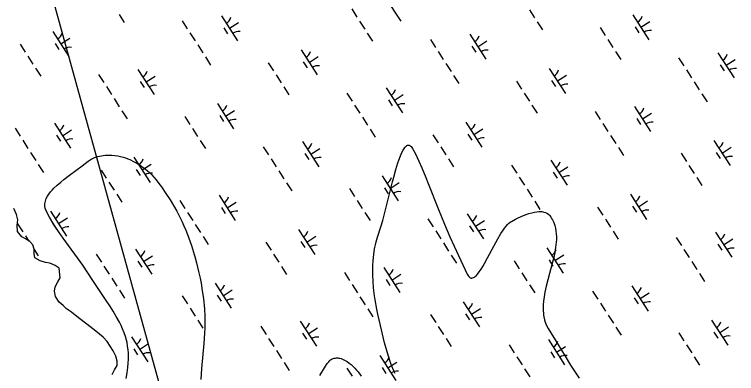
# Model space of a CAD drawing. Extents: x 3937982 to 3958556, y 219448 to 241894.
# Drawn here: x 3948816 to 3950025, y 236886 to 237488 of the extents above; entities that cross this region are included whole.
import ezdxf

# ---------------------------------------------------------------- set-up
doc = ezdxf.new("R2010")
doc.units = 0
for name, color, linetype in [('V-SITE-VEGE', 7, 'Continuous'), ('V-UTIL-LINE', 7, 'Continuous'), ('V-WETL-SWMP', 7, 'Continuous')]:
    doc.layers.add(name, color=color, linetype=linetype)

msp = doc.modelspace()

# ---------------------------------------------------------------- linework, layer by layer
at = {"layer": 'V-SITE-VEGE'}
for points in [[(3949453.154, 236885.583), (3949450.989, 236890.336), (3949447.237, 236899.417), (3949444.249, 236907.517), (3949441.835, 236914.699), (3949437.997, 236927.433), (3949435.383, 236937.077), (3949431.775, 236951.594), (3949428.398, 236966.069), (3949424.199, 236985.189), (3949422.516, 236993.619), (3949419.796, 237009.003), (3949418.739, 237016.011), (3949417.117, 237029.19), (3949416.138, 237040.753), (3949415.667, 237050.887), (3949415.585, 237059.761), (3949415.784, 237067.529), (3949416.185, 237074.322), (3949416.716, 237080.267), (3949417.326, 237085.465), (3949418.735, 237094.552), (3949420.093, 237101.36), (3949421.291, 237106.457), (3949423.382, 237114.092), (3949429.117, 237131.82), (3949432.211, 237142.541), (3949437.943, 237164.397), (3949448.628, 237206.967), (3949450.657, 237214.672), (3949454.366, 237227.979), (3949457.647, 237238.68), (3949459.142, 237243.149), (3949461.866, 237250.542), (3949464.273, 237256.17), (3949466.394, 237260.36), (3949467.361, 237262.007), (3949469.118, 237264.567), (3949469.917, 237265.534), (3949471.418, 237267.006), (3949472.733, 237267.92), (3949473.886, 237268.411), (3949474.898, 237268.6), (3949475.782, 237268.575), (3949476.558, 237268.401), (3949477.918, 237267.75), (3949478.94, 237266.961), (3949479.708, 237266.197), (3949480.861, 237264.766), (3949482.014, 237262.984), (3949486.921, 237254.055), (3949489.956, 237247.995), (3949492.801, 237241.982), (3949497.972, 237230.351), (3949504.721, 237214.092), (3949508.573, 237204.413), (3949525.467, 237160.977), (3949530.544, 237148.282), (3949535.631, 237136.073), (3949544.82, 237114.918), (3949551.915, 237099.031), (3949562.814, 237075.395), (3949573.927, 237052.267), (3949574.715, 237050.784), (3949576.312, 237048.464), (3949577.117, 237047.598), (3949577.928, 237046.908), (3949578.741, 237046.385), (3949579.556, 237046.019), (3949580.374, 237045.793), (3949581.191, 237045.703), (3949582.837, 237045.89), (3949584.478, 237046.506), (3949586.11, 237047.489), (3949587.728, 237048.779), (3949589.33, 237050.336), (3949590.913, 237052.101), (3949594.007, 237056.126), (3949597.001, 237060.594)], [(3948968.405, 237010.007), (3948949.405, 237038.077), (3948938.821, 237054.42), (3948929.992, 237067.4), (3948897.503, 237112.577), (3948889.7, 237123.837), (3948884.105, 237132.281), (3948880.095, 237138.615), (3948874.43, 237148.116), (3948869.267, 237157.625), (3948868.061, 237160.338), (3948867.248, 237162.966), (3948866.779, 237165.501), (3948866.609, 237167.953), (3948866.705, 237170.318), (3948867.029, 237172.606), (3948867.549, 237174.815), (3948868.239, 237176.952), (3948869.075, 237179.012), (3948871.098, 237182.926), (3948873.508, 237186.637), (3948876.157, 237190.098), (3948878.946, 237193.323), (3948881.805, 237196.328), (3948887.511, 237201.745), (3948893.157, 237206.609), (3948898.375, 237210.821), (3948907.886, 237218.092), (3948929.185, 237233.931), (3948938.946, 237241.539), (3948942.248, 237243.692), (3948945.541, 237245.531), (3948948.807, 237247.081), (3948952.043, 237248.376), (3948955.238, 237249.436), (3948958.378, 237250.286), (3948961.464, 237250.95), (3948964.489, 237251.443), (3948967.448, 237251.781), (3948973.252, 237252.064), (3948978.751, 237251.896), (3948983.943, 237251.374), (3948988.819, 237250.575), (3948993.39, 237249.561), (3948997.662, 237248.396), (3949001.644, 237247.112), (3949005.351, 237245.748), (3949008.793, 237244.335), (3949015.158, 237241.347), (3949020.596, 237238.387), (3949025.233, 237235.553), (3949029.183, 237232.895), (3949032.55, 237230.433), (3949038.213, 237225.858), (3949042.249, 237222.21), (3949045.147, 237219.364), (3949049.266, 237214.926), (3949053.091, 237210.303), (3949057.609, 237204.389), (3949061.83, 237198.648), (3949069.457, 237187.667), (3949076.228, 237177.152), (3949082.151, 237167.252), (3949087.34, 237157.932), (3949091.903, 237149.154), (3949095.925, 237140.89), (3949099.475, 237133.11), (3949102.618, 237125.786), (3949105.406, 237118.893), (3949107.886, 237112.405), (3949112.199, 237100.17), (3949115.631, 237089.385), (3949118.388, 237079.889), (3949120.62, 237071.529), (3949124.149, 237056.781), (3949126.5, 237045.617), (3949128.112, 237037.186), (3949130.299, 237024.437), (3949132.238, 237011.563), (3949133.006, 237005.466), (3949133.592, 236999.554), (3949134.016, 236993.817), (3949134.481, 236982.686), (3949134.536, 236972.233), (3949134.305, 236962.419), (3949133.881, 236953.212), (3949132.685, 236935.924), (3949129.009, 236894.293), (3949127.706, 236875.685)], [(3949624.778, 237111.45), (3949630.23, 237120.597), (3949634.412, 237126.89), (3949636.118, 237129.235), (3949639.1, 237132.983), (3949641.332, 237135.455), (3949642.999, 237137.104), (3949645.49, 237139.217), (3949647.97, 237140.864), (3949654.306, 237144.306), (3949657.657, 237146.004), (3949664.307, 237149.123), (3949670.795, 237151.808), (3949676.664, 237153.889), (3949681.846, 237155.394), (3949686.335, 237156.406), (3949690.189, 237157.004), (3949693.468, 237157.276), (3949696.245, 237157.303), (3949698.592, 237157.147), (3949700.571, 237156.867), (3949702.238, 237156.504), (3949704.994, 237155.589), (3949706.915, 237154.653), (3949708.267, 237153.803), (3949710.133, 237152.279), (3949711.796, 237150.438), (3949713.485, 237148.132), (3949714.999, 237145.81), (3949716.344, 237143.471), (3949717.534, 237141.122), (3949718.579, 237138.765), (3949720.287, 237134.005), (3949721.524, 237129.245), (3949722.353, 237124.504), (3949722.841, 237119.8), (3949723.033, 237115.145), (3949722.982, 237110.549), (3949722.724, 237106.021), (3949722.298, 237101.573), (3949721.735, 237097.206), (3949720.27, 237088.611), (3949718.534, 237080.417), (3949716.664, 237072.641), (3949708.8, 237043.074), (3949706.035, 237032), (3949703.946, 237022.397), (3949702.477, 237014.101), (3949701.544, 237006.945), (3949701.042, 237000.781), (3949700.88, 236995.47), (3949700.972, 236990.897), (3949701.247, 236986.954), (3949701.644, 236983.557), (3949702.119, 236980.62), (3949703.254, 236975.582), (3949704.374, 236971.885), (3949705.371, 236969.166), (3949707.139, 236965.168), (3949709.242, 236961.279), (3949725.218, 236934.759), (3949737.5, 236914.881), (3949746.864, 236900.017), (3949761.126, 236877.853)], [(3949597.001, 237060.594), (3949599.926, 237065.385), (3949602.726, 237070.269), (3949607.938, 237079.878), (3949621.475, 237105.515), (3949624.778, 237111.45)], [(3949002.911, 236877.12), (3949004.519, 236887.01), (3949005.598, 236895.632), (3949006.239, 236903.142), (3949006.536, 236909.679), (3949006.573, 236915.371), (3949006.42, 236920.323), (3949006.133, 236924.634), (3949005.265, 236932.121), (3949004.288, 236937.692), (3949003.358, 236941.837), (3949001.627, 236947.999), (3948999.477, 236954.096), (3948996.86, 236960.425), (3948994.205, 236966.257), (3948991.559, 236971.642), (3948986.235, 236981.552), (3948981.248, 236990.047), (3948976.689, 236997.369), (3948968.405, 237010.007)], [(3949326.913, 236882.431), (3949336.424, 236897.971), (3949339.433, 236902.333), (3949341.886, 236905.432), (3949343.727, 236907.408), (3949345.11, 236908.657), (3949346.146, 236909.452), (3949347.698, 236910.39), (3949349.253, 236910.996), (3949351.248, 236911.459), (3949353.212, 236911.74), (3949355.145, 236911.846), (3949357.045, 236911.797), (3949358.919, 236911.594), (3949360.763, 236911.254), (3949362.577, 236910.783), (3949366.151, 236909.481), (3949369.612, 236907.756), (3949372.964, 236905.673), (3949376.213, 236903.288), (3949379.36, 236900.644), (3949382.408, 236897.789), (3949385.361, 236894.76), (3949388.222, 236891.591), (3949390.993, 236888.313), (3949396.279, 236881.53)]]:
    msp.add_lwpolyline(points, dxfattribs=at)
at = {"layer": 'V-UTIL-LINE'}
msp.add_lwpolyline([(3948094.548, 238926.698), (3947981.77, 238738.296), (3948844.302, 237642.921), (3949260.796, 236134.673), (3945931.135, 235655.081), (3945509.058, 234777.685), (3943601.185, 231807.758)], dxfattribs=at)
at = {"layer": 'V-WETL-SWMP'}
for p, q in [((3949435.378, 237518.259), (3949462.44, 237476.216)), ((3948990.929, 237487.46), (3948999.589, 237474.006)), ((3949162.381, 237485.528), (3949189.443, 237443.485)), ((3949380.512, 237496.862), (3949389.172, 237483.408)), ((3949677.926, 237495.642), (3949686.586, 237482.188)), ((3949850.94, 237487.3), (3949878.002, 237445.257)), ((3949096.516, 237476.933), (3949105.176, 237463.48)), ((3949175.912, 237464.507), (3949191.048, 237474.249)), ((3949393.501, 237476.681), (3949402.161, 237463.228)), ((3949690.915, 237475.461), (3949699.575, 237462.008)), ((3949864.471, 237466.278), (3949879.607, 237476.021)), ((3949166.177, 237465.376), (3949172.672, 237455.286)), ((3949796.074, 237465.903), (3949804.734, 237452.449)), ((3949854.736, 237467.148), (3949861.231, 237457.057)), ((3948879.948, 237459.189), (3948907.01, 237417.146)), ((3949109.506, 237456.753), (3949118.166, 237443.299)), ((3949406.491, 237456.501), (3949415.151, 237443.047)), ((3949577.944, 237454.569), (3949605.006, 237412.526)), ((3948825.082, 237437.792), (3948833.742, 237424.338)), ((3948883.744, 237439.037), (3948890.239, 237428.946)), ((3948893.479, 237438.167), (3948908.615, 237447.91)), ((3949512.079, 237445.974), (3949520.738, 237432.52)), ((3949591.475, 237433.548), (3949606.61, 237443.29)), ((3949809.064, 237445.722), (3949817.724, 237432.268)), ((3949122.496, 237436.572), (3949131.156, 237423.118)), ((3949295.51, 237428.23), (3949322.573, 237386.187)), ((3949525.068, 237425.793), (3949533.728, 237412.34)), ((3949581.739, 237434.417), (3949588.234, 237424.326)), ((3949822.054, 237425.541), (3949830.714, 237412.088)), ((3948838.072, 237417.611), (3948846.732, 237404.157)), ((3949135.486, 237416.391), (3949144.146, 237402.937)), ((3949309.042, 237407.208), (3949324.177, 237416.951)), ((3949927.641, 237415.015), (3949936.301, 237401.561)), ((3949993.506, 237423.61), (3950020.568, 237381.567)), ((3949240.644, 237406.833), (3949249.304, 237393.379)), ((3949299.306, 237408.077), (3949305.801, 237397.987)), ((3949538.058, 237405.613), (3949546.718, 237392.159)), ((3949997.302, 237403.457), (3950003.797, 237393.367)), ((3950007.037, 237402.588), (3950022.173, 237412.331)), ((3948851.062, 237397.43), (3948859.722, 237383.977)), ((3949022.514, 237395.499), (3949049.576, 237353.456)), ((3949711.073, 237397.271), (3949738.135, 237355.227)), ((3949940.631, 237394.834), (3949949.291, 237381.38)), ((3948956.649, 237386.904), (3948965.309, 237373.45)), ((3949036.045, 237374.477), (3949051.181, 237384.22)), ((3949253.634, 237386.652), (3949262.294, 237373.198)), ((3949551.048, 237385.432), (3949559.708, 237371.978)), ((3949714.869, 237377.118), (3949721.364, 237367.028)), ((3949724.604, 237376.249), (3949739.739, 237385.991)), ((3948969.639, 237366.723), (3948978.299, 237353.269)), ((3949026.31, 237375.346), (3949032.805, 237365.256)), ((3949266.624, 237366.471), (3949275.284, 237353.017)), ((3949438.076, 237364.54), (3949465.139, 237322.496)), ((3949656.207, 237375.873), (3949664.867, 237362.42)), ((3949953.621, 237374.653), (3949962.281, 237361.2)), ((3949372.211, 237355.945), (3949380.871, 237342.491)), ((3949451.607, 237343.518), (3949466.743, 237353.26)), ((3949669.197, 237355.693), (3949677.857, 237342.239)), ((3949966.611, 237354.473), (3949975.271, 237341.019)), ((3948982.629, 237346.542), (3948991.289, 237333.089)), ((3949441.872, 237344.387), (3949448.367, 237334.297)), ((3949155.643, 237338.2), (3949182.705, 237296.157)), ((3949385.201, 237335.764), (3949393.861, 237322.31)), ((3949682.186, 237335.512), (3949690.846, 237322.058)), ((3949853.639, 237333.58), (3949880.701, 237291.537)), ((3948995.619, 237326.362), (3949004.279, 237312.908)), ((3949100.777, 237316.803), (3949109.437, 237303.349)), ((3949159.439, 237318.048), (3949165.934, 237307.958)), ((3949169.174, 237317.179), (3949184.31, 237326.921)), ((3949787.774, 237324.985), (3949796.434, 237311.532)), ((3949867.17, 237312.559), (3949882.305, 237322.301)), ((3948882.647, 237305.469), (3948909.709, 237263.426)), ((3949398.191, 237315.583), (3949406.851, 237302.129)), ((3949571.205, 237307.241), (3949598.268, 237265.198)), ((3949800.764, 237304.805), (3949809.423, 237291.351)), ((3949857.435, 237313.428), (3949863.93, 237303.338)), ((3948816.782, 237296.874), (3948825.442, 237283.421)), ((3948896.178, 237284.448), (3948911.313, 237294.19)), ((3949113.767, 237296.622), (3949122.427, 237283.169)), ((3949411.181, 237295.402), (3949419.841, 237281.949)), ((3949584.737, 237286.219), (3949599.872, 237295.962)), ((3948886.443, 237285.317), (3948892.938, 237275.227)), ((3949516.339, 237285.844), (3949524.999, 237272.39)), ((3949575.001, 237287.089), (3949581.496, 237276.998)), ((3949813.753, 237284.624), (3949822.413, 237271.17)), ((3948829.772, 237276.694), (3948838.431, 237263.24)), ((3949126.757, 237276.442), (3949135.417, 237262.988)), ((3949298.209, 237274.51), (3949325.271, 237232.467)), ((3949986.768, 237276.282), (3950013.83, 237234.239)), ((3948842.761, 237256.513), (3948851.421, 237243.059)), ((3949232.344, 237265.915), (3949241.004, 237252.461)), ((3949311.74, 237253.489), (3949326.876, 237263.231)), ((3949529.329, 237265.663), (3949537.989, 237252.209)), ((3949826.743, 237264.443), (3949835.403, 237250.989)), ((3949990.564, 237256.129), (3949997.059, 237246.039)), ((3950000.299, 237255.26), (3950015.435, 237265.003)), ((3949015.776, 237248.171), (3949042.838, 237206.128)), ((3949245.334, 237245.734), (3949253.994, 237232.281)), ((3949302.005, 237254.358), (3949308.5, 237244.267)), ((3949542.319, 237245.482), (3949550.979, 237232.029)), ((3949931.902, 237254.885), (3949940.562, 237241.431)), ((3948855.751, 237236.332), (3948864.411, 237222.878)), ((3949029.307, 237227.149), (3949044.443, 237236.892)), ((3949647.906, 237234.956), (3949656.566, 237221.502)), ((3949713.771, 237243.551), (3949740.834, 237201.508)), ((3949727.303, 237222.529), (3949742.438, 237232.272)), ((3949944.892, 237234.704), (3949953.552, 237221.25)), ((3948960.91, 237226.774), (3948969.57, 237213.32)), ((3949019.572, 237228.018), (3949026.067, 237217.928)), ((3949258.324, 237225.554), (3949266.984, 237212.1)), ((3949717.567, 237223.398), (3949724.062, 237213.308)), ((3949431.338, 237217.212), (3949458.401, 237175.168)), ((3949660.896, 237214.775), (3949669.556, 237201.321)), ((3949957.882, 237214.523), (3949966.542, 237201.069)), ((3948973.9, 237206.593), (3948982.56, 237193.139)), ((3949271.314, 237205.373), (3949279.974, 237191.919)), ((3949376.472, 237195.814), (3949385.132, 237182.361)), ((3949435.134, 237197.059), (3949441.629, 237186.969)), ((3949444.869, 237196.19), (3949460.005, 237205.932)), ((3948986.89, 237186.412), (3948995.55, 237172.958)), ((3949158.342, 237184.481), (3949185.404, 237142.437)), ((3949673.886, 237194.594), (3949682.546, 237181.141)), ((3949846.901, 237186.252), (3949873.963, 237144.209)), ((3949092.477, 237175.886), (3949101.137, 237162.432)), ((3949171.873, 237163.459), (3949187.008, 237173.201)), ((3949389.462, 237175.634), (3949398.122, 237162.18)), ((3949686.876, 237174.414), (3949695.536, 237160.96)), ((3949860.432, 237165.231), (3949875.567, 237174.973)), ((3948819.249, 237152.263), (3948814.73, 237162.518)), ((3949162.138, 237164.328), (3949168.633, 237154.238)), ((3949792.035, 237164.855), (3949800.694, 237151.401)), ((3949850.697, 237166.1), (3949857.192, 237156.01)), ((3948821.303, 237143.209), (3948819.249, 237152.263)), ((3948875.909, 237158.141), (3948902.971, 237116.098)), ((3949105.467, 237155.705), (3949114.127, 237142.251)), ((3949402.452, 237155.453), (3949411.112, 237141.999)), ((3949573.904, 237153.521), (3949600.966, 237111.478)), ((3948820.412, 237134.37), (3948821.303, 237143.209)), ((3948821.043, 237136.744), (3948829.702, 237123.29)), ((3948879.705, 237137.989), (3948886.2, 237127.899)), ((3948889.44, 237137.12), (3948904.575, 237146.862)), ((3949118.457, 237135.524), (3949127.116, 237122.07)), ((3949508.039, 237144.926), (3949516.699, 237131.473)), ((3949587.435, 237132.5), (3949602.571, 237142.242)), ((3949805.024, 237144.674), (3949813.684, 237131.221)), ((3948820.767, 237123.582), (3948820.412, 237134.37)), ((3948827.968, 237114.826), (3948820.767, 237123.582)), ((3949291.471, 237127.182), (3949318.533, 237085.139)), ((3949521.029, 237124.746), (3949529.689, 237111.292)), ((3949577.7, 237133.369), (3949584.195, 237123.279)), ((3949818.014, 237124.494), (3949826.674, 237111.04)), ((3948834.134, 237111.455), (3948827.968, 237114.826)), ((3948834.032, 237116.563), (3948839.557, 237107.98)), ((3948841.293, 237106.868), (3948834.134, 237111.455)), ((3949131.446, 237115.343), (3949140.106, 237101.89)), ((3949305.002, 237106.16), (3949320.138, 237115.903)), ((3949923.601, 237113.967), (3949932.261, 237100.513)), ((3949989.466, 237122.562), (3950016.529, 237080.519)), ((3950002.998, 237101.541), (3950018.133, 237111.283)), ((3948846.746, 237101.282), (3948841.293, 237106.868)), ((3948848.783, 237093.945), (3948846.746, 237101.282)), ((3949236.605, 237105.785), (3949245.265, 237092.331)), ((3949295.267, 237107.03), (3949301.762, 237096.939)), ((3949534.019, 237104.565), (3949542.679, 237091.111)), ((3949993.262, 237102.41), (3949999.757, 237092.319)), ((3948848.61, 237086.83), (3948848.783, 237093.945)), ((3948850.154, 237079.733), (3948848.61, 237086.83)), ((3948848.776, 237093.658), (3948855.682, 237082.929)), ((3949018.474, 237094.451), (3949045.537, 237052.408)), ((3949707.033, 237096.223), (3949734.096, 237054.18)), ((3949936.591, 237093.786), (3949945.251, 237080.333)), ((3948858.544, 237074.668), (3948850.154, 237079.733)), ((3948867.645, 237072.063), (3948858.544, 237074.668)), ((3948952.609, 237085.856), (3948961.269, 237072.402)), ((3949032.006, 237073.43), (3949047.141, 237083.172)), ((3949249.595, 237085.604), (3949258.255, 237072.15)), ((3949547.009, 237084.384), (3949555.669, 237070.93)), ((3949652.167, 237074.826), (3949660.827, 237061.372)), ((3949710.829, 237076.07), (3949717.324, 237065.98)), ((3949720.564, 237075.201), (3949735.7, 237084.944)), ((3948874.772, 237070.664), (3948867.645, 237072.063)), ((3948883.888, 237066.587), (3948874.772, 237070.664)), ((3948890.555, 237062.24), (3948883.888, 237066.587)), ((3948965.599, 237065.675), (3948974.259, 237052.222)), ((3949022.27, 237074.299), (3949028.765, 237064.208)), ((3949262.585, 237065.423), (3949271.245, 237051.97)), ((3949434.037, 237063.492), (3949461.099, 237021.449)), ((3949949.581, 237073.606), (3949958.241, 237060.152)), ((3948892.188, 237046.314), (3948890.555, 237062.24)), ((3949368.172, 237054.897), (3949376.832, 237041.443)), ((3949447.568, 237042.47), (3949462.704, 237052.213)), ((3949665.157, 237054.645), (3949673.817, 237041.191)), ((3949962.571, 237053.425), (3949971.231, 237039.971)), ((3948884.005, 237031.025), (3948888.577, 237039.655)), ((3948888.577, 237039.655), (3948892.188, 237046.314)), ((3948978.589, 237045.495), (3948987.249, 237032.041)), ((3949437.833, 237043.339), (3949444.328, 237033.249)), ((3948882.851, 237023.9), (3948884.005, 237031.025)), ((3949151.604, 237037.153), (3949178.666, 236995.109)), ((3949381.162, 237034.716), (3949389.822, 237021.262)), ((3949678.147, 237034.464), (3949686.807, 237021.01)), ((3949849.599, 237032.533), (3949876.662, 236990.489)), ((3948884.662, 237014.599), (3948882.851, 237023.9)), ((3948890.64, 237005.585), (3948884.662, 237014.599)), ((3948991.579, 237025.314), (3949000.239, 237011.86)), ((3949096.738, 237015.755), (3949105.398, 237002.302)), ((3949155.4, 237017), (3949161.895, 237006.91)), ((3949165.135, 237016.131), (3949180.27, 237025.873)), ((3949394.152, 237014.535), (3949402.812, 237001.082)), ((3949783.734, 237023.938), (3949792.394, 237010.484)), ((3949863.13, 237011.511), (3949878.266, 237021.253)), ((3948897.324, 236999.521), (3948890.64, 237005.585)), ((3949567.166, 237006.193), (3949594.228, 236964.15)), ((3949796.724, 237003.757), (3949805.384, 236990.303)), ((3949853.395, 237012.38), (3949859.89, 237002.29)), ((3948903.017, 236994.428), (3948897.324, 236999.521)), ((3948911.172, 236988.38), (3948903.017, 236994.428)), ((3948905.923, 236992.273), (3948907.274, 236993.142)), ((3949109.728, 236995.575), (3949118.387, 236982.121)), ((3949407.142, 236994.355), (3949415.801, 236980.901)), ((3949580.697, 236985.172), (3949595.833, 236994.914)), ((3948923.041, 236978.935), (3948911.172, 236988.38)), ((3948936.881, 236968.529), (3948923.041, 236978.935)), ((3949512.3, 236984.796), (3949520.96, 236971.342)), ((3949570.962, 236986.041), (3949577.457, 236975.951)), ((3949809.714, 236983.576), (3949818.374, 236970.122)), ((3948951.961, 236956.91), (3948936.881, 236968.529)), ((3949122.717, 236975.394), (3949131.377, 236961.94)), ((3949294.17, 236973.462), (3949321.232, 236931.419)), ((3949982.728, 236975.234), (3950009.791, 236933.191)), ((3948964.085, 236946.487), (3948951.961, 236956.91)), ((3949228.305, 236964.867), (3949236.964, 236951.414)), ((3949307.701, 236952.441), (3949322.836, 236962.183)), ((3949525.29, 236964.615), (3949533.95, 236951.162)), ((3949822.704, 236963.395), (3949831.364, 236949.942)), ((3949927.862, 236953.837), (3949936.522, 236940.383)), ((3949986.524, 236955.082), (3949993.019, 236944.991)), ((3949996.26, 236954.212), (3950011.395, 236963.955)), ((3948971.026, 236939.2), (3948964.085, 236946.487)), ((3949011.736, 236947.123), (3949038.799, 236905.08)), ((3949241.294, 236944.687), (3949249.954, 236931.233)), ((3949297.966, 236953.31), (3949304.461, 236943.22)), ((3949538.28, 236944.435), (3949546.94, 236930.981)), ((3949709.732, 236942.503), (3949736.794, 236900.46)), ((3948981.238, 236923.852), (3948971.026, 236939.2)), ((3949025.268, 236926.101), (3949040.403, 236935.844)), ((3949643.867, 236933.908), (3949652.527, 236920.454)), ((3949723.263, 236921.482), (3949738.399, 236931.224)), ((3949940.852, 236933.656), (3949949.512, 236920.202)), ((3948985.254, 236914.818), (3948981.238, 236923.852)), ((3949015.532, 236926.971), (3949022.027, 236916.88)), ((3949254.284, 236924.506), (3949262.944, 236911.052)), ((3949713.528, 236922.351), (3949720.023, 236912.26)), ((3948987.794, 236906.259), (3948985.254, 236914.818)), ((3948987.621, 236899.145), (3948987.794, 236906.259)), ((3949427.299, 236916.164), (3949454.361, 236874.121)), ((3949656.857, 236913.727), (3949665.517, 236900.274)), ((3949953.842, 236913.475), (3949962.502, 236900.022)), ((3948983.034, 236891.986), (3948987.621, 236899.145)), ((3949267.274, 236904.325), (3949275.934, 236890.871)), ((3949372.433, 236894.767), (3949381.093, 236881.313)), ((3949431.095, 236896.011), (3949437.59, 236885.921)), ((3949440.83, 236895.142), (3949455.966, 236904.885)), ((3949669.847, 236893.547), (3949678.507, 236880.093)), ((3948979.437, 236883.855), (3948983.034, 236891.986))]:
    msp.add_line(p, q, dxfattribs=at)
for centre, start, end in [((3949161.162, 237487.861), 301.99668, 343.540338), ((3949849.721, 237489.633), 301.99668, 343.540338), ((3948878.729, 237461.522), 301.99668, 343.540338), ((3949191.062, 237441.409), 81.996677, 123.540335), ((3949576.724, 237456.902), 301.99668, 343.540338), ((3949879.621, 237443.181), 81.996677, 123.540335), ((3948908.629, 237415.07), 81.996677, 123.540335), ((3949294.291, 237430.563), 301.99668, 343.540338), ((3949606.624, 237410.45), 81.996677, 123.540335), ((3949992.287, 237425.943), 301.99668, 343.540338), ((3949324.191, 237384.111), 81.996677, 123.540335), ((3949021.295, 237397.832), 301.99668, 343.540338), ((3949709.854, 237399.603), 301.99668, 343.540338), ((3950022.187, 237379.491), 81.996677, 123.540335), ((3949051.195, 237351.38), 81.996677, 123.540335), ((3949739.754, 237353.152), 81.996677, 123.540335), ((3949436.857, 237366.872), 301.99668, 343.540338), ((3949154.424, 237340.533), 301.99668, 343.540338), ((3949466.757, 237320.421), 81.996677, 123.540335), ((3949852.419, 237335.913), 301.99668, 343.540338), ((3949184.324, 237294.081), 81.996677, 123.540335), ((3949569.986, 237309.574), 301.99668, 343.540338), ((3949882.319, 237289.461), 81.996677, 123.540335), ((3948881.427, 237307.802), 301.99668, 343.540338), ((3949599.886, 237263.122), 81.996677, 123.540335), ((3948911.327, 237261.35), 81.996677, 123.540335), ((3949296.99, 237276.843), 301.99668, 343.540338), ((3949985.549, 237278.615), 301.99668, 343.540338), ((3949014.557, 237250.504), 301.99668, 343.540338), ((3949326.89, 237230.391), 81.996677, 123.540335), ((3950015.449, 237232.163), 81.996677, 123.540335), ((3949712.552, 237245.884), 301.99668, 343.540338), ((3949044.457, 237204.052), 81.996677, 123.540335), ((3949430.119, 237219.544), 301.99668, 343.540338), ((3949742.452, 237199.432), 81.996677, 123.540335), ((3949460.019, 237173.093), 81.996677, 123.540335), ((3949845.681, 237188.585), 301.99668, 343.540338), ((3949157.122, 237186.813), 301.99668, 343.540338), ((3949875.581, 237142.133), 81.996677, 123.540335), ((3948874.689, 237160.474), 301.99668, 343.540338), ((3949187.022, 237140.362), 81.996677, 123.540335), ((3949572.685, 237155.854), 301.99668, 343.540338), ((3948904.589, 237114.022), 81.996677, 123.540335), ((3949290.252, 237129.515), 301.99668, 343.540338), ((3949602.585, 237109.402), 81.996677, 123.540335), ((3949988.247, 237124.895), 301.99668, 343.540338), ((3949320.152, 237083.063), 81.996677, 123.540335), ((3949017.255, 237096.784), 301.99668, 343.540338), ((3949705.814, 237098.556), 301.99668, 343.540338), ((3950018.147, 237078.443), 81.996677, 123.540335), ((3949047.155, 237050.332), 81.996677, 123.540335), ((3949735.714, 237052.104), 81.996677, 123.540335), ((3949432.818, 237065.825), 301.99668, 343.540338), ((3949150.384, 237039.485), 301.99668, 343.540338), ((3949462.718, 237019.373), 81.996677, 123.540335), ((3949848.38, 237034.865), 301.99668, 343.540338), ((3949180.284, 236993.034), 81.996677, 123.540335), ((3949565.947, 237008.526), 301.99668, 343.540338), ((3949878.28, 236988.414), 81.996677, 123.540335), ((3949595.847, 236962.074), 81.996677, 123.540335), ((3949292.95, 236975.795), 301.99668, 343.540338), ((3949981.509, 236977.567), 301.99668, 343.540338), ((3949010.517, 236949.456), 301.99668, 343.540338), ((3949322.85, 236929.343), 81.996677, 123.540335), ((3950011.409, 236931.115), 81.996677, 123.540335), ((3949708.513, 236944.836), 301.99668, 343.540338), ((3949040.417, 236903.004), 81.996677, 123.540335), ((3949426.08, 236918.497), 301.99668, 343.540338), ((3949738.413, 236898.384), 81.996677, 123.540335), ((3949455.98, 236872.045), 81.996677, 123.540335)]:
    msp.add_arc(centre, 17.623, start, end, dxfattribs=at)

doc.saveas('drawing.dxf')
